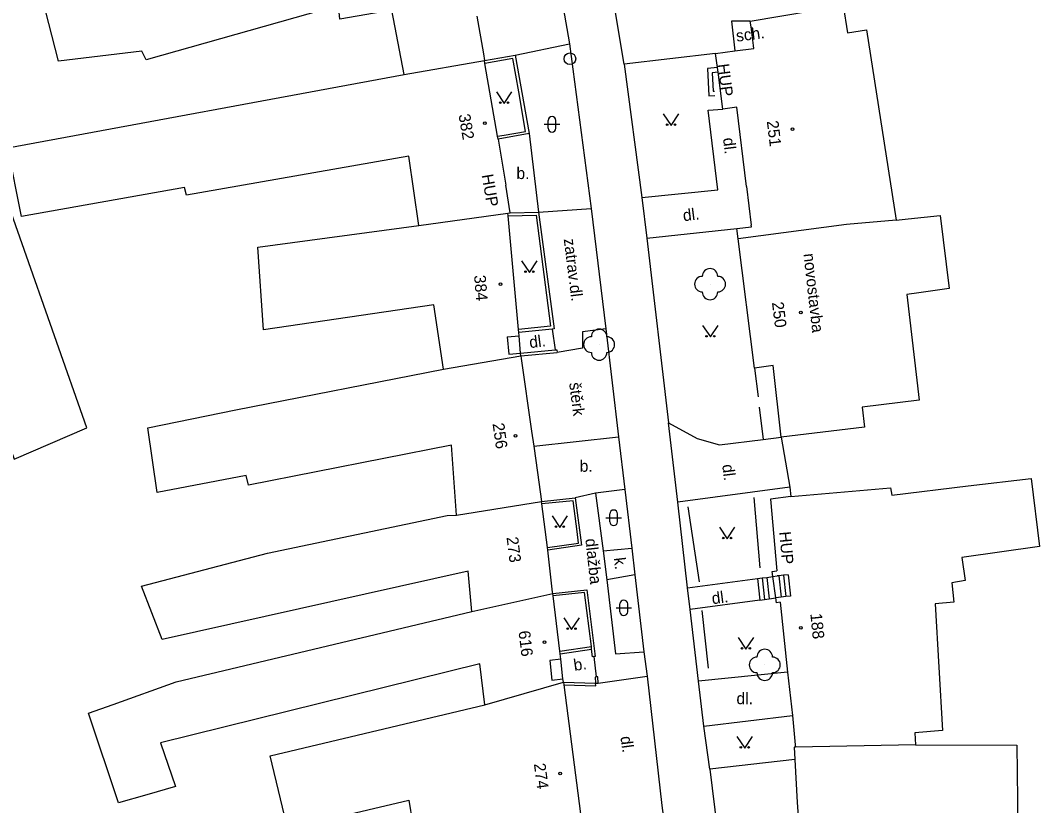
# Model space of a CAD drawing. Extents: x -577457 to -568404, y -1208466 to -1201387.
# Drawn here: x -573471.9 to -573406.3, y -1206450.9 to -1206400.4 of the extents above; entities that cross this region are included whole.
import ezdxf

# ---------------------------------------------------------------- set-up
doc = ezdxf.new("R2010")
doc.units = 0
for name, color, linetype in [('BUDOVY_MĚŘ', 7, 'Continuous'), ('BUDOVY_NEMĚŘ', 7, 'Continuous'), ('MAP_ZN_BP', 7, 'Continuous'), ('POMOC_POPIS', 7, 'Continuous'), ('ROZHRANÍ_PLOCH', 7, 'Continuous'), ('ZELEŇ', 7, 'Continuous'), ('ZN_BUDOV', 7, 'Continuous'), ('ZN_DOPLŇKOVÉ', 7, 'Continuous'), ('ZN_KULTUR', 7, 'Continuous'), ('Č_POPIS_ORIENT', 7, 'Continuous')]:
    doc.layers.add(name, color=color, linetype=linetype)

msp = doc.modelspace()

# ---------------------------------------------------------------- linework, layer by layer
at = {"layer": 'BUDOVY_MĚŘ'}
for points in [[(-573424.86, -1206400.79), (-573424.91, -1206400.43)], [(-573424.7, -1206402), (-573424.86, -1206400.79)], [(-573427.02, -1206403.41), (-573427.14, -1206402.5), (-573425.9, -1206402.34), (-573424.68, -1206402.18), (-573424.7, -1206402)], [(-573442.09, -1206402.52), (-573442.02, -1206402.96)], [(-573441.99, -1206403.14), (-573442.02, -1206402.96)], [(-573441.17, -1206407.83), (-573441.99, -1206403.14)], [(-573426.98, -1206403.7), (-573427.02, -1206403.41)], [(-573426.67, -1206406.08), (-573426.98, -1206403.7)], [(-573425.16, -1206411.05), (-573425.78, -1206405.96), (-573426.67, -1206406.08)], [(-573441.14, -1206408.01), (-573441.17, -1206407.83)], [(-573440.36, -1206412.75), (-573440.65, -1206410.97)], [(-573440.51, -1206412.77), (-573440.36, -1206412.75)], [(-573440.49, -1206412.95), (-573440.51, -1206412.77)], [(-573439.83, -1206420.26), (-573440.49, -1206412.95)], [(-573425.69, -1206414.42), (-573425.78, -1206413.77), (-573424.84, -1206413.66), (-573424.85, -1206413.55)], [(-573424.63, -1206422.74), (-573425.69, -1206414.42)], [(-573439.81, -1206420.46), (-573439.83, -1206420.26)], [(-573439.79, -1206420.66), (-573439.81, -1206420.46)], [(-573440.56, -1206420.72), (-573439.79, -1206420.66)], [(-573439.7, -1206421.77), (-573439.79, -1206420.66)], [(-573440.46, -1206421.84), (-573439.7, -1206421.77)], [(-573439.68, -1206421.95), (-573439.7, -1206421.77)], [(-573439.68, -1206421.95), (-573439.65, -1206422.13)], [(-573439.65, -1206422.13), (-573438.99, -1206426.79)], [(-573422.92, -1206427.19), (-573423.43, -1206422.58), (-573424.63, -1206422.74)], [(-573438.61, -1206429.45), (-573438.34, -1206431.32)], [(-573422.3, -1206431.01), (-573423.6, -1206431.18), (-573423.2, -1206435.79)], [(-573438.32, -1206431.48), (-573438.34, -1206431.32)], [(-573437.97, -1206434.28), (-573438.32, -1206431.48)], [(-573437.95, -1206434.45), (-573437.97, -1206434.28)], [(-573437.62, -1206437.23), (-573437.63, -1206437.16)], [(-573437.6, -1206437.4), (-573437.62, -1206437.23)], [(-573437.17, -1206440.94), (-573437.6, -1206437.4)], [(-573422.99, -1206437.8), (-573422.52, -1206442.31)], [(-573437.15, -1206441.11), (-573437.17, -1206440.94)], [(-573437.11, -1206441.46), (-573437.82, -1206441.54), (-573437.68, -1206442.81), (-573436.97, -1206442.73)], [(-573437.11, -1206441.46), (-573437.15, -1206441.11)], [(-573436.97, -1206442.73), (-573437.11, -1206441.46)], [(-573436.94, -1206442.95), (-573436.97, -1206442.73)], [(-573436.94, -1206442.95), (-573436.92, -1206443.12)], [(-573436.92, -1206443.12), (-573435.83, -1206451.42)], [(-573422.2, -1206445.09), (-573422.02, -1206446.98)], [(-573422.01, -1206447.13), (-573422.08, -1206447.13), (-573422.04, -1206447.91), (-573421.9, -1206450.68)], [(-573422.02, -1206446.98), (-573422.01, -1206447.13)]]:
    msp.add_lwpolyline(points, dxfattribs=at)
at = {"layer": 'BUDOVY_NEMĚŘ'}
for points in [[(-573447.18, -1206403.86), (-573447.97, -1206399.72), (-573451.33, -1206400.3), (-573451.41, -1206399.42), (-573463.8, -1206402.91), (-573464.07, -1206402.35), (-573469.44, -1206402.99), (-573470.49, -1206398.89), (-573456.43, -1206395.43), (-573450.88, -1206394.44), (-573445.66, -1206393.52)], [(-573424.91, -1206400.43), (-573418.93, -1206399.41), (-573418.65, -1206401.18), (-573417.44, -1206400.99), (-573415.52, -1206413.22), (-573418.72, -1206413.51), (-573425.69, -1206414.42)], [(-573446.25, -1206413.56), (-573446.89, -1206409.11), (-573461.2, -1206411.61), (-573461.32, -1206411.12), (-573471.82, -1206412.98), (-573472.69, -1206408.57), (-573447.18, -1206403.86), (-573442.02, -1206402.96)], [(-573484.44, -1206418.94), (-573477.18, -1206415.29), (-573472.66, -1206427.55), (-573472.28, -1206428.59), (-573467.61, -1206426.58), (-573473.87, -1206408.83)], [(-573444.65, -1206422.82), (-573445.27, -1206418.68), (-573456.23, -1206420.27), (-573456.6, -1206414.96), (-573446.25, -1206413.56), (-573440.51, -1206412.77)], [(-573415.52, -1206413.22), (-573414.75, -1206413.15), (-573412.7, -1206412.93), (-573412.12, -1206417.63), (-573414.06, -1206417.9), (-573414.83, -1206418.01), (-573414.04, -1206424.8), (-573417.72, -1206425.25), (-573417.57, -1206426.54), (-573422.92, -1206427.19)], [(-573443.81, -1206432.21), (-573444.14, -1206427.7), (-573457.21, -1206430.28), (-573457.35, -1206429.64), (-573463.09, -1206430.74), (-573463.68, -1206426.59), (-573458.03, -1206425.43), (-573444.65, -1206422.82), (-573439.68, -1206421.95)], [(-573422.3, -1206431.01), (-573415.89, -1206430.45), (-573415.81, -1206430.91), (-573410.88, -1206430.32), (-573406.84, -1206429.84), (-573406.29, -1206434.22), (-573411.3, -1206434.93), (-573411.09, -1206436.41), (-573411.93, -1206436.55), (-573411.82, -1206437.79), (-573413.02, -1206437.91), (-573412.53, -1206446.05), (-573414.33, -1206446.2), (-573414.27, -1206446.98), (-573422.01, -1206447.13)], [(-573442.84, -1206438.39), (-573443.07, -1206435.8), (-573462.75, -1206440.2), (-573464.08, -1206436.77), (-573455.98, -1206434.64), (-573444.41, -1206432.23), (-573443.81, -1206432.21), (-573438.34, -1206431.32)], [(-573441.99, -1206444.4), (-573442.31, -1206441.76), (-573462.87, -1206446.85), (-573461.9, -1206449.65), (-573463.74, -1206450.18), (-573465.58, -1206450.71), (-573467.51, -1206444.93), (-573465.92, -1206444.37), (-573461.86, -1206442.92), (-573442.84, -1206438.39), (-573437.62, -1206437.23)], [(-573450.57, -1206458.27), (-573460.2, -1206460.82), (-573461.7, -1206455.5), (-573457.03, -1206453.67), (-573454.49, -1206453.22), (-573455.82, -1206447.69), (-573441.99, -1206444.4), (-573436.94, -1206442.95)], [(-573414.27, -1206446.98), (-573407.75, -1206447), (-573407.7, -1206452.26), (-573407.66, -1206452.86), (-573413.2, -1206453.15), (-573413.02, -1206456.87), (-573421.45, -1206457.42)], [(-573450.57, -1206458.27), (-573452.17, -1206451.78), (-573446.89, -1206450.53), (-573446.41, -1206453.44), (-573435.76, -1206451.98)]]:
    msp.add_lwpolyline(points, dxfattribs=at)
at = {"layer": 'MAP_ZN_BP'}
for radius in [0.375, 0.0005]:
    msp.add_circle((-573436.52, -1206402.841), radius, dxfattribs=at)
at = {"layer": 'ROZHRANÍ_PLOCH'}
for points in [[(-573440.53, -1206382.88), (-573438.5, -1206391.87), (-573437.36, -1206397.18), (-573436.54, -1206401.89)], [(-573433.03, -1206403.18), (-573434.23, -1206395.99), (-573435.62, -1206389.42)], [(-573440.05, -1206402.62), (-573436.54, -1206401.89)], [(-573436.54, -1206401.89), (-573435.15, -1206412.47)], [(-573442.02, -1206402.96), (-573440.05, -1206402.62)], [(-573440.05, -1206402.62), (-573439.15, -1206407.66)], [(-573427.14, -1206402.5), (-573433.03, -1206403.18), (-573431.89, -1206411.76)], [(-573427, -1206411.27), (-573427.62, -1206406.16), (-573426.67, -1206406.08)], [(-573439.15, -1206407.66), (-573441.14, -1206408.01)], [(-573439.15, -1206407.66), (-573438.53, -1206412.71)], [(-573431.89, -1206411.76), (-573427, -1206411.27)], [(-573431.89, -1206411.76), (-573431.56, -1206414.38)], [(-573440.36, -1206412.75), (-573438.53, -1206412.71)], [(-573438.53, -1206412.71), (-573435.15, -1206412.47)], [(-573438.53, -1206412.71), (-573437.54, -1206420.22), (-573437.66, -1206420.23)], [(-573435.15, -1206412.47), (-573434.21, -1206420.22)], [(-573440.49, -1206412.95), (-573438.7, -1206412.91), (-573437.77, -1206420.04), (-573439.83, -1206420.26)], [(-573431.56, -1206414.38), (-573425.78, -1206413.77)], [(-573431.56, -1206414.38), (-573430.17, -1206426.27), (-573428.33, -1206427.26), (-573426.89, -1206427.68), (-573424.09, -1206427.34)], [(-573437.66, -1206420.23), (-573439.81, -1206420.46)], [(-573437.66, -1206420.23), (-573437.47, -1206421.57)], [(-573434.21, -1206420.22), (-573435.7, -1206420.4), (-573435.71, -1206421.45), (-573437.34, -1206421.74)], [(-573434.21, -1206420.22), (-573433.4, -1206427.16)], [(-573439.7, -1206421.77), (-573437.47, -1206421.57)], [(-573439.68, -1206421.95), (-573437.34, -1206421.74)], [(-573437.47, -1206421.57), (-573437.36, -1206421.56), (-573437.34, -1206421.74)], [(-573424.63, -1206422.74), (-573424.41, -1206424.58)], [(-573424.34, -1206425.26), (-573424.09, -1206427.34), (-573422.92, -1206427.19)], [(-573429.57, -1206431.37), (-573430.17, -1206426.27)], [(-573438.85, -1206427.76), (-573433.4, -1206427.16)], [(-573433.4, -1206427.16), (-573432.99, -1206430.54)], [(-573422.37, -1206430.39), (-573429.57, -1206431.37)], [(-573438.34, -1206431.32), (-573436.18, -1206431.09)], [(-573436.18, -1206431.09), (-573435.78, -1206434.14), (-573437.95, -1206434.45)], [(-573434.88, -1206430.79), (-573436.18, -1206431.09)], [(-573432.99, -1206430.54), (-573434.88, -1206430.79), (-573434.38, -1206434.5), (-573432.54, -1206434.33)], [(-573432.99, -1206430.54), (-573432.54, -1206434.33)], [(-573428.95, -1206436.87), (-573429.57, -1206431.37)], [(-573432.54, -1206434.33), (-573432.34, -1206436.03)], [(-573434.38, -1206434.5), (-573434.15, -1206436.35)], [(-573432.34, -1206436.03), (-573434.15, -1206436.35), (-573433.59, -1206441.13), (-573431.77, -1206440.99)], [(-573432.34, -1206436.03), (-573431.77, -1206440.99)], [(-573428.95, -1206436.87), (-573424.44, -1206436.28)], [(-573424.44, -1206436.28), (-573424.14, -1206436.24)], [(-573424.44, -1206436.28), (-573424.29, -1206437.67)], [(-573424.14, -1206436.24), (-573423.84, -1206436.2)], [(-573424.14, -1206436.24), (-573423.99, -1206437.63)], [(-573423.84, -1206436.2), (-573423.46, -1206436.15)], [(-573423.84, -1206436.2), (-573423.7, -1206437.59)], [(-573423.46, -1206436.15), (-573423.18, -1206436.11)], [(-573437.62, -1206437.23), (-573435.43, -1206437), (-573434.89, -1206441.29), (-573434.97, -1206441.3)], [(-573428.78, -1206438.27), (-573428.95, -1206436.87)], [(-573435.14, -1206440.65), (-573435.58, -1206437.18), (-573437.6, -1206437.4)], [(-573424.29, -1206437.67), (-573428.78, -1206438.27)], [(-573424.29, -1206437.67), (-573423.99, -1206437.63)], [(-573423.99, -1206437.63), (-573423.7, -1206437.59)], [(-573423.7, -1206437.59), (-573423.27, -1206437.52)], [(-573428.25, -1206442.88), (-573428.78, -1206438.27)], [(-573437.17, -1206440.94), (-573435.14, -1206440.65)], [(-573437.15, -1206441.11), (-573435.12, -1206440.82)], [(-573435.12, -1206440.82), (-573435.14, -1206440.65)], [(-573434.97, -1206441.3), (-573435.06, -1206441.31), (-573435.12, -1206440.82)], [(-573434.97, -1206441.3), (-573434.82, -1206442.61)], [(-573431.77, -1206440.99), (-573431.54, -1206442.56), (-573430.6, -1206450.87), (-573430.16, -1206454.28)], [(-573434.82, -1206442.61), (-573434.9, -1206442.62), (-573434.87, -1206443.01)], [(-573434.7, -1206443.01), (-573434.73, -1206442.6), (-573434.82, -1206442.61)], [(-573434.7, -1206443.01), (-573431.54, -1206442.56)], [(-573422.52, -1206442.31), (-573428.25, -1206442.88)], [(-573427.91, -1206445.78), (-573428.25, -1206442.88)], [(-573436.94, -1206442.95), (-573434.87, -1206443.01)], [(-573436.92, -1206443.12), (-573434.85, -1206443.18), (-573434.87, -1206443.01)], [(-573434.87, -1206443.01), (-573434.7, -1206443.01)], [(-573427.91, -1206445.78), (-573422.2, -1206445.09)], [(-573427.52, -1206448.54), (-573427.91, -1206445.78)], [(-573422.04, -1206447.91), (-573427.52, -1206448.54)], [(-573427.52, -1206448.54), (-573426.43, -1206457.43)]]:
    msp.add_lwpolyline(points, dxfattribs=at)
at = {"layer": 'ZELEŇ'}
for centre in [(-573427.5, -1206417.34), (-573434.64, -1206421.23), (-573423.98, -1206441.83)]:
    msp.add_circle(centre, 0.0005, dxfattribs=at)
for centre, start, end in [((-573427.5, -1206416.84), 0, 179.99999), ((-573428, -1206417.34), 89.99999, 269.99999), ((-573427, -1206417.34), 270, 89.99999), ((-573427.5, -1206417.84), 179.99999, 359.99999), ((-573434.64, -1206420.73), 0, 179.99999), ((-573435.14, -1206421.23), 89.99999, 269.99999), ((-573434.14, -1206421.23), 270, 89.99999), ((-573434.64, -1206421.73), 179.99999, 359.99999), ((-573423.98, -1206441.33), 0, 179.99999), ((-573424.48, -1206441.83), 89.99999, 269.99999), ((-573423.48, -1206441.83), 270, 89.99999), ((-573423.98, -1206442.33), 179.99999, 359.99999)]:
    msp.add_arc(centre, 0.5, start, end, dxfattribs=at)
at = {"layer": 'ZN_BUDOV'}
for centre in [(-573441.99, -1206406.98), (-573422.2, -1206407.37), (-573440.99, -1206417.35), (-573421.66, -1206419.16), (-573440.02, -1206427.1), (-573421.66, -1206439.44), (-573438.15, -1206440.37), (-573437.15, -1206448.82)]:
    msp.add_circle(centre, 0.0875, dxfattribs=at)
at = {"layer": 'ZN_DOPLŇKOVÉ'}
for points in [[(-573442.5, -1206400.1), (-573442.09, -1206402.52)], [(-573424.91, -1206400.43), (-573426.12, -1206400.42), (-573425.9, -1206402.34)], [(-573441.17, -1206407.83), (-573440.75, -1206407.76), (-573439.37, -1206407.52), (-573439.81, -1206404.97), (-573440.2, -1206402.82), (-573441.99, -1206403.14)], [(-573427.02, -1206403.41), (-573427.67, -1206403.47), (-573427.58, -1206405.23), (-573427.19, -1206405.2)], [(-573426.98, -1206403.7), (-573427.37, -1206403.74), (-573427.3, -1206404.92), (-573427.22, -1206404.93)], [(-573441.14, -1206408.01), (-573440.65, -1206410.97)], [(-573425.16, -1206411.05), (-573424.85, -1206413.55)], [(-573440.56, -1206420.72), (-573440.46, -1206421.84)], [(-573438.99, -1206426.79), (-573438.85, -1206427.76), (-573438.61, -1206429.45)], [(-573422.92, -1206427.19), (-573422.37, -1206430.39), (-573422.3, -1206431.01)], [(-573424.69, -1206431.07), (-573424.3, -1206435.59)], [(-573437.97, -1206434.28), (-573435.97, -1206434), (-573436.06, -1206433.25), (-573436.32, -1206431.27), (-573438.32, -1206431.48)], [(-573428.92, -1206431.67), (-573428.2, -1206436.48)], [(-573437.63, -1206437.16), (-573437.95, -1206434.45)], [(-573423.46, -1206436.15), (-573423.5, -1206435.83), (-573423.2, -1206435.79)], [(-573423.27, -1206437.52), (-573423.46, -1206436.15)], [(-573423.08, -1206436.1), (-573423.18, -1206436.11)], [(-573422.78, -1206436.06), (-573423.08, -1206436.1)], [(-573423.08, -1206436.1), (-573422.92, -1206437.48)], [(-573422.48, -1206436.03), (-573422.78, -1206436.06)], [(-573422.78, -1206436.06), (-573422.62, -1206437.44)], [(-573422.48, -1206436.03), (-573422.32, -1206437.41)], [(-573422.92, -1206437.48), (-573423.27, -1206437.52)], [(-573422.99, -1206437.8), (-573423.23, -1206437.83), (-573423.27, -1206437.52)], [(-573422.62, -1206437.44), (-573422.92, -1206437.48)], [(-573422.32, -1206437.41), (-573422.62, -1206437.44)], [(-573428.02, -1206438.33), (-573427.63, -1206442.05)], [(-573422.52, -1206442.31), (-573422.2, -1206445.09)], [(-573421.9, -1206450.68), (-573421.79, -1206452.12)]]:
    msp.add_lwpolyline(points, dxfattribs=at)
at = {"layer": 'ZN_KULTUR'}
for p, q in [((-573437.92, -1206407.31), (-573437.92, -1206406.81)), ((-573437.42, -1206407.31), (-573437.42, -1206406.81)), ((-573438.17, -1206407.06), (-573437.17, -1206407.06)), ((-573434.2, -1206432.37), (-573433.2, -1206432.37)), ((-573433.95, -1206432.62), (-573433.95, -1206432.12)), ((-573433.45, -1206432.62), (-573433.45, -1206432.12)), ((-573433.55, -1206438.16), (-573432.55, -1206438.16)), ((-573433.3, -1206438.41), (-573433.3, -1206437.91)), ((-573432.8, -1206438.41), (-573432.8, -1206437.91))]:
    msp.add_line(p, q, dxfattribs=at)
for points in [[(-573441.25, -1206404.96), (-573440.75, -1206405.71), (-573440.25, -1206404.96)], [(-573430.51, -1206406.38), (-573430.01, -1206407.13), (-573429.51, -1206406.38)], [(-573439.63, -1206415.84), (-573439.13, -1206416.59), (-573438.63, -1206415.84)], [(-573427.98, -1206419.99), (-573427.48, -1206420.74), (-573426.98, -1206419.99)], [(-573437.67, -1206432.24), (-573437.17, -1206432.99), (-573436.67, -1206432.24)], [(-573426.9, -1206432.97), (-573426.4, -1206433.72), (-573425.9, -1206432.97)], [(-573436.91, -1206438.8), (-573436.41, -1206439.55), (-573435.91, -1206438.8)], [(-573425.69, -1206440.06), (-573425.19, -1206440.81), (-573424.69, -1206440.06)], [(-573425.77, -1206446.44), (-573425.27, -1206447.19), (-573424.77, -1206446.44)]]:
    msp.add_lwpolyline(points, dxfattribs=at)
for centre in [(-573441, -1206405.66), (-573440.5, -1206405.66), (-573430.26, -1206407.08), (-573429.76, -1206407.08), (-573439.38, -1206416.54), (-573438.88, -1206416.54), (-573427.73, -1206420.69), (-573427.23, -1206420.69), (-573437.42, -1206432.94), (-573436.92, -1206432.94), (-573426.65, -1206433.67), (-573426.15, -1206433.67), (-573436.66, -1206439.5), (-573436.16, -1206439.5), (-573425.44, -1206440.76), (-573424.94, -1206440.76), (-573425.52, -1206447.14), (-573425.02, -1206447.14)]:
    msp.add_circle(centre, 0.05, dxfattribs=at)
for centre, start, end in [((-573437.67, -1206406.81), 0, 179.99999), ((-573437.67, -1206407.31), 179.99999, 359.99999), ((-573433.7, -1206432.12), 0, 179.99999), ((-573433.7, -1206432.62), 179.99999, 359.99999), ((-573433.05, -1206437.91), 0, 179.99999), ((-573433.05, -1206438.41), 179.99999, 359.99999)]:
    msp.add_arc(centre, 0.25, start, end, dxfattribs=at)

# ---------------------------------------------------------------- texts
at = {"layer": 'POMOC_POPIS'}
for s, rotation, p in [('sch.', 7.4115, (-573425.78, -1206401.75)), (' HUP', 277.39998, (-573427.06, -1206402.93)), ('dl.', 276.91795, (-573426.67, -1206407.96)), (' HUP', 279.60002, (-573442.25, -1206410.05)), ('dl.', 7.28212, (-573429.2, -1206413.3)), ('zatrav.dl.', 277.13997, (-573436.92, -1206414.44)), (' novostavba', 276.39003, (-573421.52, -1206415.12)), ('dl.', 7.28212, (-573439.09, -1206421.46)), ('štěrk', 277.13997, (-573436.57, -1206423.7)), ('dl.', 276.91629, (-573426.72, -1206428.97)), (' dlažba', 276.28999, (-573435.56, -1206433.46)), (' HUP', 274.87003, (-573423.07, -1206433)), ('k.', 276.76961, (-573433.7, -1206434.96)), (' dl.', 7.41998, (-573427.62, -1206437.97)), ('b.', 8.1301, (-573436.23, -1206442.22)), ('dl.', 277.71115, (-573433.27, -1206446.46))]:
    msp.add_text(s, height=0.75, rotation=rotation, dxfattribs=at).set_placement(p)
for s, p in [('b.', (-573439.96, -1206410.58)), ('b.', (-573435.89, -1206429.41)), ('dl.', (-573425.8, -1206444.36))]:
    msp.add_text(s, height=0.75, dxfattribs=at).set_placement(p)
at = {"layer": 'Č_POPIS_ORIENT'}
for s, rotation, p in [('382', 279.85997, (-573443.69, -1206406.45)), ('251', 276.92998, (-573423.85, -1206406.86)), ('384', 274.76002, (-573442.69, -1206416.78)), ('250', 277.3, (-573423.52, -1206418.52)), ('256', 278.14998, (-573441.5, -1206426.32)), ('273', 277.07998, (-573440.6, -1206433.63)), ('188', 275.91997, (-573421.05, -1206438.54)), ('616', 276.88002, (-573439.83, -1206439.67)), ('274', 277.43997, (-573438.84, -1206448.2))]:
    msp.add_text(s, height=0.75, rotation=rotation, dxfattribs=at).set_placement(p)

doc.saveas('drawing.dxf')
